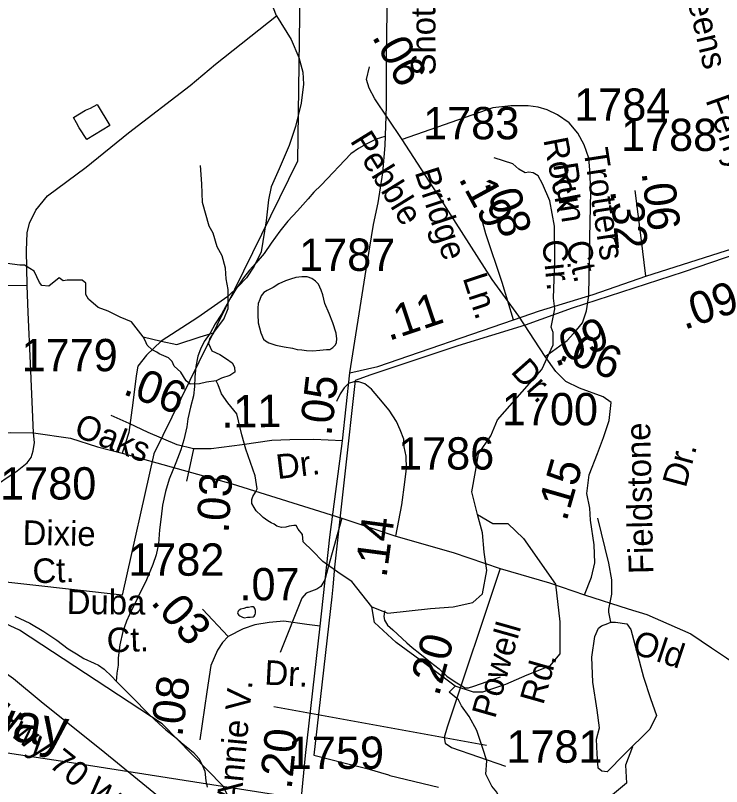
# Model space of a CAD drawing. Extents: x 2169602 to 2449496, y 721995 to 810662.
# Drawn here: x 2394589 to 2397320, y 763992 to 766975 of the extents above; entities that cross this region are included whole.
import ezdxf

# ---------------------------------------------------------------- set-up
doc = ezdxf.new("R2010")
doc.units = 0
doc.layers.add('Default', color=7, linetype='Continuous')

msp = doc.modelspace()

# ---------------------------------------------------------------- linework, layer by layer
at = {"layer": 'Default'}
for p, q in [((2395597.8, 766973.5), (2395572.7, 767040.6)), ((2394634.6, 765930.1), (2394206.5, 765926.8)), ((2395588.7, 764301.5), (2396410.6, 764152.1))]:
    msp.add_line(p, q, dxfattribs=at)
for points in [[(2395882.2, 765592.1), (2395941, 765967.7), (2395974.2, 766165.7), (2395991.3, 766250.3), (2396009.5, 766365.9), (2396018.1, 766471.8), (2396023.4, 766623.8), (2396024.5, 766820.7), (2396026.6, 766987.7), (2396023.4, 767138.6), (2396019.2, 767273.4), (2395976.3, 767821.4), (2395971, 767877), (2395927.1, 768486), (2395910, 768804.9), (2395904.6, 768963.3), (2395896.1, 769143.1)], [(2395691.7, 767254.8), (2395679.8, 766410.9), (2395124.3, 765278.6), (2395001.5, 764732.5), (2394089.4, 764834.3), (2394194.4, 766848), (2393853.2, 766763.1), (2393257.9, 766699.5), (2393242.5, 766241.6), (2392426, 766064.5)], [(2394634.6, 765930.1), (2394631.3, 766065.5), (2394634.6, 766133.7), (2394643.3, 766171.9), (2394667.4, 766221.1), (2394713.2, 766276.8), (2394861.8, 766388.7), (2395025.6, 766521.4), (2395264.7, 766704.3), (2395363, 766786.7), (2395597.8, 766973.5)], [(2395597.8, 766973.5), (2395654.6, 766882.3), (2395685.1, 766812.4), (2395700.4, 766755.6), (2395702.6, 766709.8), (2395693.9, 766635.5), (2395672, 766546), (2395648, 766471.7), (2395608.7, 766382.2), (2395578.1, 766312.3), (2395567.2, 766262), (2395558.5, 766180.1), (2395538.8, 766060), (2395512.6, 766005.4), (2395482, 765959.5), (2395449.3, 765924.6), (2395409.9, 765887.5), (2395294.2, 765806.7), (2395152.2, 765714.9), (2395095.4, 765661.4), (2395062.7, 765617.7), (2395056.1, 765580.6), (2395043, 765475.8), (2395027.7, 765362.2), (2395001.5, 765281.4)], [(2396084.5, 766495), (2396029, 766578.2), (2395978.6, 766652.6), (2395957.1, 766694.2), (2395947, 766727), (2395958.1, 766776.4)], [(2394905.1, 766630.9), (2394953.5, 766548.9), (2394864.3, 766494.7), (2394835.8, 766540.4), (2394825.3, 766560.2), (2394813.9, 766580.2), (2394859.4, 766608.6), (2394879.5, 766616.5), (2394905.1, 766630.9)], [(2396806, 766423.1), (2396788.3, 766474.8), (2396764.3, 766520.2), (2396730.3, 766559.3), (2396684.9, 766590.8), (2396645.8, 766609.7), (2396610.2, 766619.6), (2396571.9, 766625.7), (2396504.2, 766625.7), (2396435.4, 766618), (2396084.5, 766495)], [(2396017.5, 766506.9), (2395983.7, 766497), (2395945.7, 766476.7), (2395916, 766460.6), (2395886.3, 766440.3), (2395771, 766317.8), (2395742.9, 766291.6), (2395721, 766265.3), (2395679.4, 766219.3), (2395641.7, 766179.2), (2395611.9, 766141.1), (2395577.9, 766094.7), (2395550.4, 766054.7), (2395518.6, 766016.5), (2395494.6, 765990.1), (2395470.8, 765960), (2395441.1, 765915.9), (2395421.2, 765884), (2395401.5, 765847.6), (2395385.5, 765819.7), (2395361.8, 765781.5), (2395342.1, 765745.5), (2395318.5, 765713.3), (2395304.5, 765683.4), (2395294.7, 765657.4), (2395286.7, 765617.2), (2395283, 765575.1), (2395281.4, 765539.3), (2395277.5, 765503.4), (2395266, 765459.3), (2395255.9, 765414.9), (2395252.1, 765383.1), (2395240.2, 765333), (2395228.9, 765294.9), (2395209, 765244.8), (2395183.4, 765180.9), (2395169.4, 765132.7), (2395157.7, 765080.5), (2395152.2, 765034.8), (2395146, 764984.6), (2395142.6, 764930.8), (2395133.1, 764888.8), (2395119.6, 764850.7), (2395095.8, 764792.2), (2395060.1, 764718.1), (2395030.4, 764658.1), (2395018.5, 764631.9), (2395004.6, 764591.9), (2394992.9, 764540.1), (2394985.5, 764490.1), (2394985.5, 764461.7), (2394981.4, 764429.9), (2394979.7, 764411.9), (2394977.7, 764400)], [(2396636.9, 765656.2), (2396536, 765811.4), (2396432.6, 765953.9), (2396234.6, 766264.2), (2396084.5, 766495)], [(2394861.2, 765938.8), (2394847.2, 765950.6), (2394788.4, 765950.6), (2394773.4, 765948.5), (2394758.4, 765960.2), (2394717.7, 765928.1), (2394691, 765930.3), (2394682.4, 765942), (2394661, 765985.9), (2394643.9, 765995.6), (2394623.6, 766009.5), (2394605.4, 766009.5), (2394505.8, 766021.2), (2394488.7, 766050.1), (2394456.6, 766088.7), (2394429.8, 766132.5), (2394409.5, 766164.7), (2394406.3, 766215), (2394362.4, 766309.1), (2394344.2, 766335.9), (2394314.3, 766477.2)], [(2396375.5, 765044.1), (2396354.1, 765131.9), (2396368.1, 765211.1), (2396379.8, 765278.5), (2396426.9, 765349.1), (2396453.7, 765411.2), (2396624.9, 765604.9), (2396668.8, 765701.2), (2396668.8, 765748.3), (2396661.3, 765769.7), (2396675.2, 765840.4), (2396669.9, 765881), (2396675.2, 766027.7), (2396673.1, 766160.4), (2396655.9, 766257.8), (2396627.1, 766324.1), (2396609.9, 766354.1), (2396591.7, 766365.9), (2396574.6, 766369.1), (2396559.6, 766365.9), (2396536.1, 766379.8), (2396512.5, 766401.2), (2396439.8, 766424.7)], [(2396636.9, 765656.2), (2396722.7, 765718), (2396758.4, 765756.9), (2396782.5, 765785.3), (2396797.1, 765832.8), (2396806, 765892.1), (2396809.7, 766114.1), (2396814.8, 766294.4), (2396809.7, 766377.7), (2396806, 766423.1)], [(2395354.5, 765746.7), (2395394.1, 765799.7), (2395411.3, 765841.4), (2395411.3, 765915.3), (2395403.8, 765956), (2395400.6, 765997.7), (2395388.8, 766044.8), (2395368.4, 766080.1), (2395353.5, 766132.5), (2395338.5, 766159.3), (2395312.8, 766251.3), (2395309.6, 766324.1), (2395304.2, 766394.8)], [(2397026.8, 765966.9), (2397009, 766114.9), (2396985.7, 766297.2)], [(2396515.4, 765797.2), (2396470.6, 765942.4), (2396408.4, 766130.8), (2396388.7, 766200.7)], [(2397026.8, 765966.9), (2397338.5, 766065.9), (2397520.2, 766120.4)], [(2397386.9, 766055.8), (2397171.2, 765982.3), (2396741.9, 765842.3), (2396560.2, 765777.4), (2396299.4, 765697.3), (2395963.4, 765584.6), (2395902.7, 765562.9), (2395823.2, 764840), (2395816.4, 764764), (2395812.9, 764726.3), (2395743.2, 764113.9), (2395863.9, 764082.3), (2395948.2, 764061.9), (2396031.4, 764036.9), (2396036.9, 764035.2), (2396225.4, 763989.1)], [(2397386.9, 766055.8), (2397171.2, 765982.3), (2396741.9, 765842.3), (2396560.2, 765777.4), (2396299.4, 765697.3), (2395963.4, 765584.6), (2395902.7, 765562.9), (2395823.2, 764840), (2395816.4, 764764), (2395812.9, 764726.3), (2395743.2, 764113.9), (2395863.9, 764082.3), (2395948.2, 764061.9), (2396031.4, 764036.9), (2396036.9, 764035.2), (2396225.4, 763989.1)], [(2395678.6, 765683.2), (2395696.6, 765681.8), (2395714.4, 765679.4), (2395738.4, 765677.9), (2395766.3, 765680.1), (2395792.2, 765682.3), (2395804.1, 765682.1), (2395816.6, 765690), (2395826.2, 765700.3), (2395830.1, 765710.2), (2395831.9, 765724.5), (2395829.7, 765746.3), (2395815.9, 765786.2), (2395801.6, 765822), (2395785.4, 765860.2), (2395777.4, 765893.8), (2395771, 765911.8), (2395761, 765935.7), (2395748.9, 765947.6), (2395735, 765957.9), (2395716.7, 765963.4), (2395696.8, 765963.6), (2395673, 765961.1), (2395652.9, 765955.2), (2395632.6, 765948.9), (2395606.8, 765937), (2395585.1, 765922.9), (2395562.9, 765910.8), (2395549.4, 765902.8), (2395539.1, 765890.5), (2395533.4, 765876.4), (2395527.4, 765860.6), (2395525.8, 765842.6), (2395525.6, 765818.7), (2395527.8, 765786.3), (2395538.1, 765746.7), (2395548.4, 765722.8), (2395556.1, 765716.8), (2395568.4, 765708.8), (2395596.1, 765698.9), (2395628.3, 765693.2), (2395660.5, 765687.2), (2395678.6, 765683.2)], [(2396515.4, 765797.2), (2396615.9, 765832.1), (2396822.7, 765895.3), (2397026.8, 765966.9)], [(2394658.6, 765360), (2394646.6, 765629.8), (2394637.9, 765825.8), (2394634.6, 765930.1)], [(2395082.7, 765731.7), (2395037.7, 765790.1), (2394993.9, 765807.2), (2394955.3, 765827.5), (2394946.8, 765830.7), (2394908.2, 765844.7), (2394870.8, 765877.8), (2394861.2, 765895), (2394861.2, 765938.8)], [(2395882.2, 765592.1), (2395990.5, 765616.9), (2396515.4, 765797.2)], [(2396893, 765477.1), (2396861.4, 765499.9), (2396770.6, 765532.6), (2396717.7, 765559.1), (2396678.6, 765597), (2396636.9, 765656.2)], [(2395853.3, 765329.9), (2395882.2, 765592.1)], [(2395966.7, 764686.7), (2395889.7, 764785.1), (2395844.7, 764815.1), (2395777.8, 764862.2), (2395737.1, 764903.4), (2395701.8, 764938.7), (2395698.6, 764966.5), (2395682.6, 764987.4), (2395675.1, 765001.8), (2395664.9, 765001.8), (2395647.2, 764999.7), (2395633.9, 764994.9), (2395617.8, 764993.8), (2395600.2, 764999.2), (2395590, 765006.7), (2395578.2, 765012.5), (2395564.8, 765019.5), (2395547.2, 765032.9), (2395538.6, 765040.4), (2395519.4, 765058), (2395511.9, 765071.4), (2395503.3, 765087.5), (2395503.3, 765101.9), (2395507, 765113.7), (2395517.2, 765130.3), (2395523.1, 765143.1), (2395516.1, 765193.9), (2395479.8, 765296.7), (2395464.2, 765352.9), (2395444.4, 765433.7), (2395410.7, 765476), (2395385.6, 765511.3), (2395372.7, 765545.5), (2395365.2, 765561.6)], [(2396059.7, 764960.9), (2396082.6, 765082.1), (2396094.6, 765169.5), (2396101.2, 765221.9), (2396100.1, 765270.5), (2396092.5, 765306.5), (2396090.3, 765336), (2396077.2, 765372), (2396063, 765403.7), (2396034.6, 765447.9), (2395994.2, 765496), (2395965.8, 765529.8), (2395939.6, 765549.5), (2395916.6, 765557.1), (2395898.1, 765557.1), (2395877.3, 765551.7), (2395859.9, 765534.2), (2395844.6, 765511.3), (2395830.4, 765481.8)], [(2389357.3, 765493.2), (2389701.1, 765335.8), (2390387.3, 765033.5), (2390839.1, 764832.8), (2391101.5, 764726.1), (2391253.5, 764670.8), (2391439.9, 764619.6), (2391655.9, 764564.6), (2391826.1, 764535.3), (2391826.2, 764535.5), (2392866.8, 764377.5), (2394805.7, 764084.6), (2396129.6, 763877.6)], [(2396789.6, 764733), (2396817.3, 764802.4), (2396829.9, 764857.9), (2396827.4, 764927.2), (2396813.5, 765021.8), (2396809.7, 765068.5), (2396798.4, 765125.3), (2396807.2, 765197.2), (2396840, 765280.4), (2396862.7, 765342.2), (2396885.4, 765407.8), (2396893, 765477.1)], [(2395277.1, 765298.1), (2395213.7, 765313.4), (2395102.3, 765362), (2395028.1, 765397), (2394959.3, 765427.5)], [(2392474.6, 765169.5), (2392960.5, 765218.6), (2393125.4, 765233.3), (2393367.9, 765255.2), (2393641.1, 765276.3), (2393893.1, 765303.2), (2394180.3, 765331.1), (2394268.9, 765339.9), (2394441.7, 765355.3), (2394570.2, 765361.1), (2394658.6, 765360), (2394801.7, 765339.3), (2394906.5, 765306.5), (2395001.5, 765281.4), (2395427.4, 765163.5), (2395851.1, 765030.2), (2396059.7, 764960.9), (2396281.4, 764897), (2396463.7, 764835.9)], [(2394165, 765041.2), (2394340.9, 765049.9), (2394381.3, 765061.9), (2394404.2, 765076.1), (2394487.2, 765141.6), (2394595.3, 765213.7), (2394633.5, 765244.3), (2394649.9, 765265), (2394657.5, 765291.2), (2394661.9, 765322.9), (2394658.6, 765360)], [(2395853.3, 765329.9), (2395742.3, 765334.2), (2395649.4, 765333.1), (2395580.6, 765330.3), (2395466.1, 765314.2), (2395345.9, 765298.4), (2395277.1, 765298.1)], [(2395767.6, 764611.7), (2395805.1, 764956.4), (2395853.3, 765329.9)], [(2395277.1, 765298.1), (2395263.9, 765238.1), (2395250.8, 765173.6)], [(2395851.1, 765030.2), (2395798.7, 764840.2), (2395785.6, 764792.2), (2395770.3, 764766), (2395755, 764755), (2395713.5, 764739.8), (2395696.1, 764720.1), (2395613.1, 764510.4)], [(2396891.3, 764628.4), (2396883.8, 764665.9), (2396883.8, 764677.6), (2396895.6, 764736.5), (2396895.6, 764792.2), (2396883.8, 764856.4), (2396841, 765029.7)], [(2395601.5, 763586.1), (2395390.5, 763994), (2395156.5, 764234.9), (2394604.5, 764597.2), (2394261.5, 764755), (2394011.5, 764819.2), (2393528.4, 764815.9), (2393278.5, 764847.3), (2393027.5, 764963.9)], [(2393773.7, 764845.8), (2393942.7, 764792.9), (2394014.6, 764770.2), (2394184.9, 764695.8), (2394265.6, 764641.5), (2394323.6, 764602.4), (2394361.5, 764575.9), (2394442.2, 764507.8), (2394580.9, 764409.5), (2394688.1, 764321.2), (2394934.1, 764123.2), (2395270.8, 763849.5), (2395654.9, 763535.4)], [(2396463.7, 764835.9), (2396258.4, 764221), (2396247.5, 764181.7), (2396250.8, 764159.9), (2396274.8, 764143.5), (2396484.5, 764070.3)], [(2396463.7, 764835.9), (2396653.8, 764779.6), (2396789.6, 764733)], [(2396789.6, 764733), (2396958.6, 764680), (2397030.5, 764657.3), (2397200.7, 764582.9), (2397281.4, 764528.7), (2397339.5, 764489.6), (2397377.3, 764463.1), (2397458, 764395), (2397596.7, 764296.6), (2397704, 764208.3), (2397949.9, 764010.3), (2398286.6, 763736.6), (2398670.7, 763422.6)], [(2395411.3, 764572.1), (2395311.9, 764678.1)], [(2395496.1, 764646.9), (2395508.4, 764648.7), (2395512.1, 764651), (2395516.2, 764656.9), (2395517.8, 764662.7), (2395517.8, 764672.8), (2395514.1, 764680.7), (2395512.3, 764684.6), (2395508.4, 764686.8), (2395501.8, 764686.6), (2395490.1, 764684.7), (2395482.1, 764684.7), (2395472.1, 764680.6), (2395460.2, 764678.3), (2395454, 764674.4), (2395450.3, 764670.5), (2395448.1, 764664.3), (2395448.3, 764660.6), (2395452.4, 764654.3), (2395456.3, 764652.5), (2395466.3, 764646.6), (2395474.5, 764644.5), (2395486.2, 764646.8), (2395496.1, 764646.9)], [(2396017.8, 764671.7), (2396016, 764667.6), (2396013.7, 764649.6), (2396016.2, 764635.5), (2396028, 764615.8), (2396047.9, 764597.8), (2396102.7, 764548.2), (2396122.6, 764530.2), (2396152.7, 764506.6), (2396194.6, 764472.6), (2396227, 764447), (2396256.7, 764419), (2396289.1, 764397.1), (2396321.3, 764377.6), (2396327.2, 764373.5), (2396341.4, 764373.4), (2396361.1, 764379.7), (2396412.9, 764397.8), (2396465, 764416.3)], [(2394586.5, 764651.4), (2394644.9, 764623.9), (2394698.6, 764592.3), (2394749.1, 764558.7), (2394793.1, 764524.9), (2394825.1, 764505), (2394853.2, 764487.4), (2394893.2, 764469.2), (2394909.8, 764461.4), (2394931.8, 764445.5), (2394961.9, 764417.8), (2394977.7, 764400)], [(2395767.6, 764611.7), (2395716.3, 764618.2), (2395626.5, 764632), (2395570, 764627), (2395514.7, 764617.6), (2395469.2, 764601.4), (2395411.3, 764572.1)], [(2395654.9, 763535.4), (2395710.9, 764111.9), (2395767.6, 764611.7)], [(2395411.3, 764572.1), (2395389.9, 764548.6), (2395370.6, 764519.7), (2395343.8, 764460.8), (2395328.9, 764358.1), (2395302.1, 764172.9)], [(2394977.7, 764400), (2394985.7, 764391.9), (2395040, 764338.3), (2395104.8, 764272.5), (2395144.4, 764234.9), (2395170.6, 764211), (2395211.2, 764179.3), (2395231.1, 764161.3), (2395255.1, 764141.5), (2395277.3, 764123.5), (2395297.4, 764099.8), (2395311.3, 764075.8), (2395321.4, 764052), (2395325.7, 764014), (2395330.2, 763989.8)], [(2396431.2, 763993.1), (2396407.7, 764040.2), (2396411.9, 764091.6), (2396396.9, 764138.7), (2396373.4, 764209.3), (2396343.4, 764262.8), (2396313.5, 764303.5), (2396302.8, 764327.1), (2396266.4, 764357), (2396289.9, 764380.6)], [(2396975.8, 764145.7), (2396948, 764075.1), (2396952.3, 764004.5), (2396890.2, 763953.1), (2396881.7, 763886.7), (2396924.5, 763835.4), (2396958.7, 763769), (2396965.1, 763717.6), (2396960.9, 763674.8), (2396453.6, 763732.6), (2396406.5, 763704.8), (2396355.1, 763721.9), (2396271.6, 763786.1), (2396049, 763820.4), (2395813.6, 763805.4), (2395650.9, 763764.7), (2395513.9, 763764.7)], [(2396709.5, 763794.1), (2396596, 763785.5), (2396525.4, 763815.5), (2396514.7, 763839), (2396501.8, 763879.7), (2396474, 763916.1), (2396450.5, 763969.6), (2396431.2, 763993.1)]]:
    msp.add_lwpolyline(points, dxfattribs=at)
for points in [[(2395082.7, 765731.7), (2395151.7, 765714.6), (2395213.3, 765702.3), (2395303.7, 765731.7), (2395354.5, 765746.7), (2395339, 765723.7), (2395335.8, 765706.1), (2395348.6, 765677.7), (2395379.7, 765663.2), (2395404.8, 765647.2), (2395426.8, 765630.6), (2395435.9, 765614.6), (2395437.5, 765595.3), (2395418.2, 765582.4), (2395386.1, 765571.7), (2395365.2, 765561.6), (2395327.2, 765555.7), (2395300.5, 765549.8), (2395264.1, 765548.2), (2395249.1, 765561), (2395228.8, 765595.3), (2395202, 765618.8), (2395194.5, 765636.5), (2395180.1, 765650.9), (2395144.8, 765665.9), (2395135.7, 765671.8), (2395116.9, 765682), (2395097.7, 765699.6), (2395090.2, 765717.3)], [(2396375.5, 765044.1), (2396435.5, 765009.9), (2396493.3, 765009.9), (2396553.2, 764952.1), (2396677.4, 764774.4), (2396694.5, 764628.9), (2396694.5, 764504.7), (2396653.8, 764457.6), (2396566, 764423.4), (2396484.7, 764387), (2396394.8, 764357), (2396360.6, 764357), (2396289.9, 764380.6), (2396172.2, 764468.3), (2396060.9, 764549.7), (2395977.4, 764626.7), (2395966.7, 764686.7), (2396028.8, 764663.1), (2396193.6, 764680.2), (2396281.4, 764686.7), (2396358.4, 764703.8), (2396394.8, 764738), (2396411.9, 764827.9), (2396401.2, 764898.6), (2396394.8, 764973.5)], [(2396879.5, 764623.1), (2396891.3, 764628.4), (2396909.5, 764628.4), (2396953.4, 764622), (2396968.3, 764599.5), (2397017.6, 764414.4), (2397044.3, 764331.9), (2397067.9, 764266.7), (2397042.2, 764214.2), (2396944.8, 764116.8), (2396877.4, 764049.4), (2396857, 764051.5), (2396842.1, 764063.3), (2396838.9, 764119), (2396836.7, 764174.6), (2396847.4, 764219.6), (2396838.9, 764287), (2396821.7, 764396.2), (2396818.5, 764492.5), (2396829.2, 764572.8), (2396844.2, 764604.9), (2396856, 764613.4)]]:
    msp.add_lwpolyline(points, close=True, dxfattribs=at)

# ---------------------------------------------------------------- texts
for s, height, rotation, p in [('Shotwell', 95, 90.1718, (2396213.7, 766743)), ('Queens', 95, 283.4779, (2397148.6, 767193.5)), ('.06', 125, 298.2762, (2395965.4, 766893.4)), ('Ferry', 95, 289.6218, (2397256.9, 766647.7)), ('Pebble', 95, 301.6706, (2395880.7, 766490.2)), ('Rock', 95, 280.9656, (2396630.1, 766494.7)), ('Trotters', 95, 278.8355, (2396785.5, 766455.1)), ('Run', 95, 278.8355, (2396668.1, 766399.4)), ('Bridge', 95, 288.211, (2396132, 766368.8)), ('.19', 125, 298.656, (2396300.4, 766344.3)), ('.06', 125, 276.9322, (2397010.1, 766367.1)), ('.08', 125, 287.0643, (2396401.8, 766330)), ('.32', 125, 275.2418, (2396889.3, 766297.9)), ('Cir.', 95, 276.0559, (2396625.3, 766103.4)), ('Ct.', 95, 282.7065, (2396717.3, 766093.8)), ('Ln.', 95, 288.211, (2396317.5, 765960)), ('.09', 125, 18.7393, (2397175.6, 765758.3)), ('.11', 125, 18.6524, (2396032.4, 765715.1)), ('.09', 125, 20.2143, (2396676.4, 765614.5)), ('.06', 125, 339.0909, (2396685, 765646.2)), ('Dr.', 95, 311.6133, (2396501, 765595.6)), ('.06', 125, 339.0909, (2395000.2, 765511.8)), ('.05', 125, 83.3304, (2395810.3, 765345.4)), ('.11', 125, 0.6206, (2395385.8, 765380.4)), ('Oaks', 95, 339.1318, (2394810.4, 765349.5)), ('Fieldstone', 95, 91.2578, (2397056, 764815.1)), ('Dr.', 95, 74.7552, (2397181, 765144.5)), ('Dr.', 95, 6.9162, (2395602.7, 765180.9)), ('.15', 125, 73.9832, (2396719.7, 765014.2)), ('.03', 125, 86.274, (2395412.9, 764970)), ('Dixie', 95, 359.0176, (2394615.9, 764926.9)), ('.14', 125, 82.355, (2396023.5, 764796.8)), ('Ct.', 95, 2.045, (2394656.3, 764777.8)), ('.07', 125, 0.171, (2395455.5, 764711.9)), ('Duba', 95, 359.5639, (2394787, 764659.4)), ('.03', 125, 311.2032, (2395108.6, 764703.1)), ('Ct.', 95, 2.0132, (2394943.3, 764510.1)), ('Powell', 95, 74.1938, (2396443.6, 764251.3)), ('.20', 125, 75.0129, (2396226.1, 764337.8)), ('Old', 95, 341.6513, (2396968.5, 764509.3)), ('Rd.', 95, 74.1938, (2396629.8, 764304.5)), ('Dr.', 95, 356.9853, (2395550.1, 764386.6)), ('US Hwy 70 W.', 95, 321.219, (2394328.3, 764381.9)), ('.08', 125, 82.5038, (2395233.6, 764181.2)), ('Railway', 150, 351.409, (2394086.5, 764243)), ('Annie V.', 95, 84.6147, (2395461.1, 763923)), ('.20', 125, 84.2035, (2395656.7, 763978.6))]:
    msp.add_text(s, height=height, rotation=rotation, dxfattribs=at).set_placement(p)
for s, p in [('1784', (2396749.9, 766567.5)), ('1783', (2396165.4, 766495.9)), ('1788', (2396930.9, 766450.6)), ('1787', (2395685.8, 765986.9)), ('1779', (2394612.5, 765598.6)), ('1700', (2396470.1, 765389.4)), ('1786', (2396068.6, 765218.1)), ('1780', (2394529.6, 765102.3)), ('1782', (2395024.9, 764807.5)), ('1781', (2396487.5, 764084)), ('1759', (2395642.5, 764060.2))]:
    msp.add_text(s, height=125, dxfattribs=at).set_placement(p)

doc.saveas('drawing.dxf')
